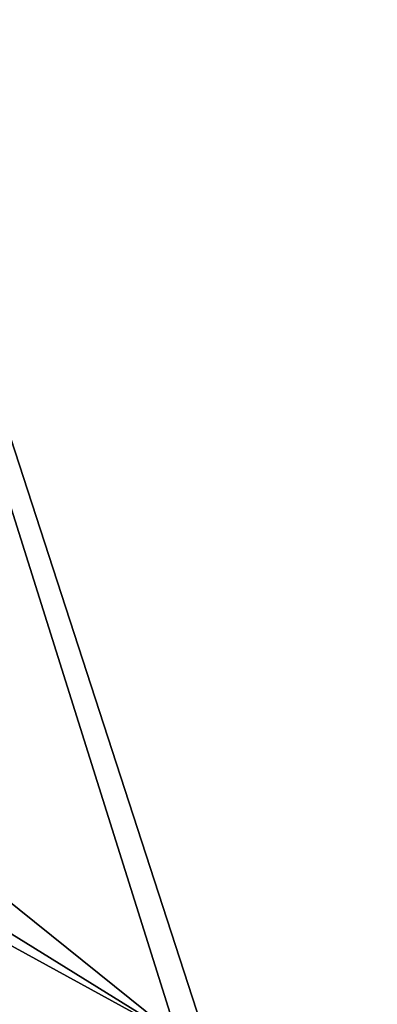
# Model space of a CAD drawing. Header units: millimetres. Extents: x -365 to 365, y -678 to 20.
# Tile 646 of 656: x 3.037 to 3.954, y -30.879 to -28.356. Entities that reach past the tile are written whole.
import ezdxf

# ---------------------------------------------------------------- set-up
doc = ezdxf.new("R2010")
doc.units = ezdxf.units.MM
doc.header["$LTSCALE"] = 65.185185
for name, color, linetype in [('252', 7, 'CONTINUOUS'), ('472', 7, 'CONTINUOUS'), ('473', 7, 'CONTINUOUS')]:
    doc.layers.add(name, color=color, linetype=linetype)

msp = doc.modelspace()

# ---------------------------------------------------------------- linework, layer by layer
at = {"layer": '252', "linetype": 'CONTINUOUS'}
for points in [[(2, -74.7, 19.85), (4.1213, -74.7, 18.9713), (2, 0, 19.85), (2, -74.7, 19.85)], [(2, 0, 19.85), (4.1213, -74.7, 18.9713), (4.0577, -6.3555, 19.0331), (2, 0, 19.85)]]:
    msp.add_3dface(points, dxfattribs=at)
at = {"layer": '472', "linetype": 'CONTINUOUS'}
for points in [[(4.5, -23.9999, -6.15), (4.4969, -33.9919, -6.1501), (1.25, -23.9999, -6.15), (4.5, -23.9999, -6.15)], [(1.25, -23.9999, -6.15), (4.4969, -33.9919, -6.1501), (3.4418, -30.9618, -6.15), (1.25, -23.9999, -6.15)], [(1.25, -29.2003, -6.15), (1.25, -23.9999, -6.15), (3.4418, -30.9618, -6.15), (1.25, -29.2003, -6.15)]]:
    msp.add_3dface(points, dxfattribs=at)
at = {"layer": '473', "linetype": 'CONTINUOUS'}
for points in [[(1.25, -29.2003, -6.15), (3.4418, -30.9618, -6.15), (1.1395, -29.5362, -6.2965), (1.25, -29.2003, -6.15)], [(1.1395, -29.5362, -6.2965), (3.4418, -30.9618, -6.15), (1.0937, -29.6753, -6.65), (1.1395, -29.5362, -6.2965)], [(1.0937, -29.6753, -6.65), (3.4418, -30.9618, -6.15), (3.0115, -31.2166, -6.65), (1.0937, -29.6753, -6.65)]]:
    msp.add_3dface(points, dxfattribs=at)

doc.saveas('drawing.dxf')
